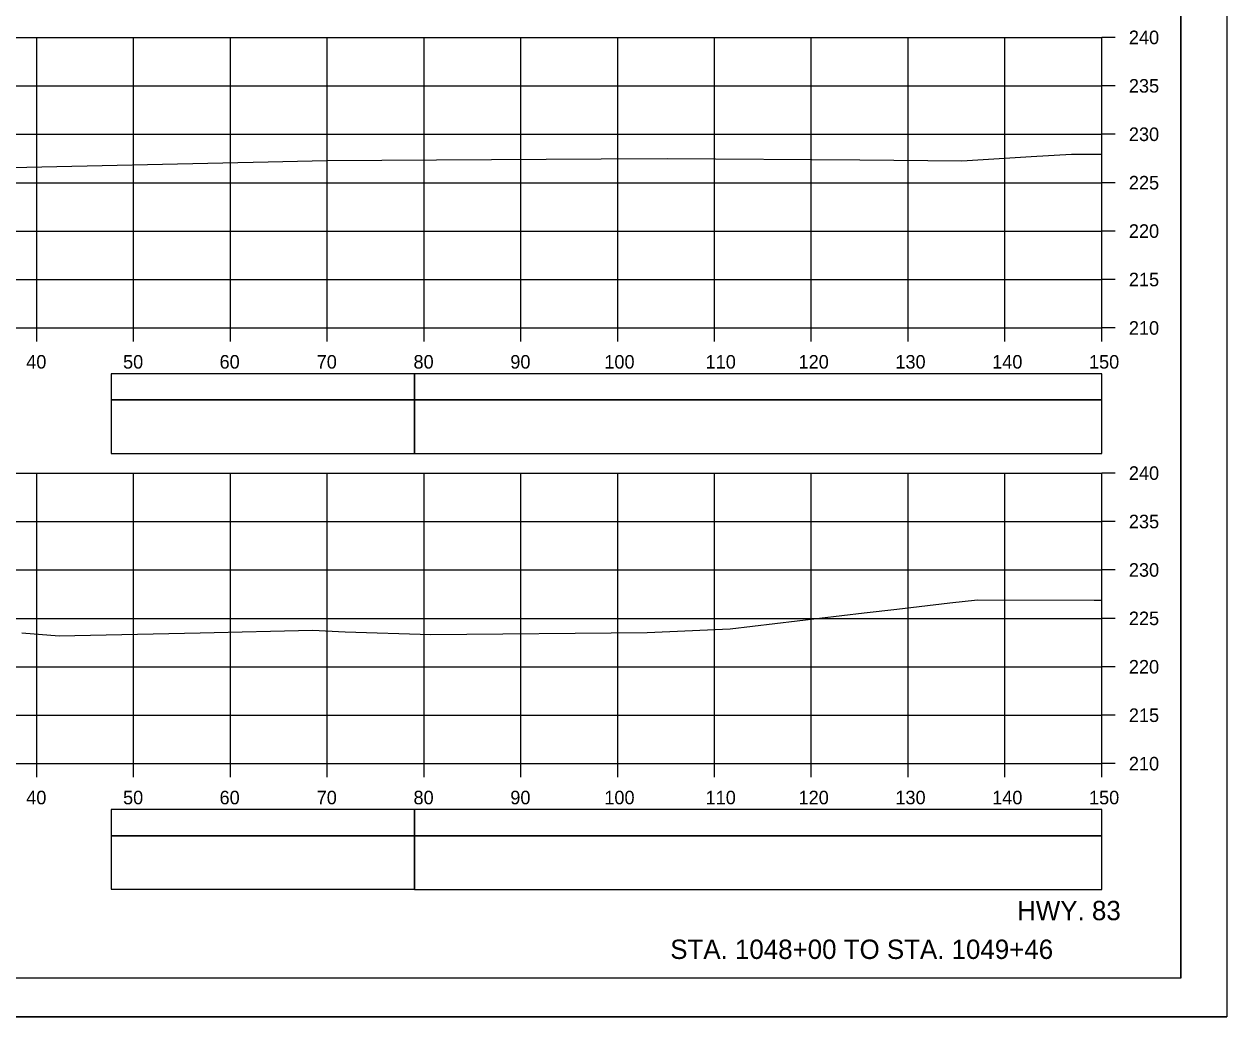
# Model space of a CAD drawing. Extents: x 1386544 to 1388153, y 379785 to 390999.
# Drawn here: x 1387398.4 to 1387522.6, y 387372.2 to 387474.7 of the extents above; entities that cross this region are included whole.
import ezdxf

# ---------------------------------------------------------------- set-up
doc = ezdxf.new("R2010")
doc.units = 0
for name, color, linetype in [('R_Axis', 7, 'Continuous'), ('R_Axis Annot', 7, 'Continuous'), ('R_Border', 7, 'Continuous'), ('R_Draft', 7, 'Continuous'), ('R_Exist Surface', 7, 'Continuous'), ('R_Grid', 7, 'Continuous'), ('R_No Plot', 7, 'Continuous'), ('R_Striping', 7, 'Continuous')]:
    doc.layers.add(name, color=color, linetype=linetype)

msp = doc.modelspace()

# ---------------------------------------------------------------- linework, layer by layer
at = {"layer": 'R_Axis'}
for p, q in [((1387509.68, 387443.34), (1387509.68, 387473.34)), ((1387511.08, 387473.34), (1387509.68, 387473.34)), ((1387511.08, 387468.34), (1387509.68, 387468.34)), ((1387511.08, 387463.34), (1387509.68, 387463.34)), ((1387511.08, 387458.34), (1387509.68, 387458.34)), ((1387511.08, 387453.34), (1387509.68, 387453.34)), ((1387511.08, 387448.34), (1387509.68, 387448.34)), ((1387209.68, 387443.34), (1387509.68, 387443.34)), ((1387399.68, 387441.94), (1387399.68, 387443.34)), ((1387409.68, 387441.94), (1387409.68, 387443.34)), ((1387419.68, 387441.94), (1387419.68, 387443.34)), ((1387429.68, 387441.94), (1387429.68, 387443.34)), ((1387439.68, 387441.94), (1387439.68, 387443.34)), ((1387449.68, 387441.94), (1387449.68, 387443.34)), ((1387459.68, 387441.94), (1387459.68, 387443.34)), ((1387469.68, 387441.94), (1387469.68, 387443.34)), ((1387479.68, 387441.94), (1387479.68, 387443.34)), ((1387489.68, 387441.94), (1387489.68, 387443.34)), ((1387499.68, 387441.94), (1387499.68, 387443.34)), ((1387509.68, 387441.94), (1387509.68, 387443.34)), ((1387511.08, 387443.34), (1387509.68, 387443.34)), ((1387509.68, 387398.35), (1387509.68, 387428.35)), ((1387511.08, 387428.35), (1387509.68, 387428.35)), ((1387511.08, 387423.35), (1387509.68, 387423.35)), ((1387511.08, 387418.35), (1387509.68, 387418.35)), ((1387511.08, 387413.35), (1387509.68, 387413.35)), ((1387511.08, 387408.35), (1387509.68, 387408.35)), ((1387511.08, 387403.35), (1387509.68, 387403.35)), ((1387209.68, 387398.35), (1387509.68, 387398.35)), ((1387399.68, 387396.95), (1387399.68, 387398.35)), ((1387409.68, 387396.95), (1387409.68, 387398.35)), ((1387419.68, 387396.95), (1387419.68, 387398.35)), ((1387429.68, 387396.95), (1387429.68, 387398.35)), ((1387439.68, 387396.95), (1387439.68, 387398.35)), ((1387449.68, 387396.95), (1387449.68, 387398.35)), ((1387459.68, 387396.95), (1387459.68, 387398.35)), ((1387469.68, 387396.95), (1387469.68, 387398.35)), ((1387479.68, 387396.95), (1387479.68, 387398.35)), ((1387489.68, 387396.95), (1387489.68, 387398.35)), ((1387499.68, 387396.95), (1387499.68, 387398.35)), ((1387509.68, 387396.95), (1387509.68, 387398.35)), ((1387511.08, 387398.35), (1387509.68, 387398.35))]:
    msp.add_line(p, q, dxfattribs=at)
at = {"layer": 'R_Axis Annot'}
for points in [[(1387438.7, 387435.9), (1387509.68, 387435.9), (1387509.68, 387438.61), (1387438.7, 387438.61)], [(1387438.7, 387430.37), (1387509.68, 387430.37), (1387509.68, 387435.9), (1387438.7, 387435.9)], [(1387438.7, 387390.9), (1387509.68, 387390.9), (1387509.68, 387393.61), (1387438.7, 387393.61)], [(1387438.7, 387385.37), (1387509.68, 387385.37), (1387509.68, 387390.9), (1387438.7, 387390.9)]]:
    msp.add_lwpolyline(points, close=True, dxfattribs=at)
at = {"layer": 'R_Border'}
for q in [(1387517.86, 387581.64), (1387201.68, 387376.18)]:
    msp.add_line((1387517.86, 387376.18), q, dxfattribs=at)
at = {"layer": 'R_Exist Surface'}
for points in [[(1387395.49, 387459.86), (1387423.59, 387460.49), (1387429.64, 387460.64), (1387457.97, 387460.79), (1387464.83, 387460.84), (1387484.68, 387460.69), (1387495.21, 387460.58), (1387502.39, 387461.03), (1387506.55, 387461.29), (1387509.68, 387461.27)], [(1387398.14, 387411.84), (1387401.98, 387411.55), (1387416.54, 387411.85), (1387428.17, 387412.12), (1387431.52, 387411.97), (1387440.37, 387411.69), (1387462.72, 387411.9), (1387471.29, 387412.28), (1387485.14, 387413.91), (1387488.52, 387414.31), (1387493.99, 387414.94), (1387496.83, 387415.27), (1387508.9, 387415.23), (1387509.68, 387415.22)]]:
    msp.add_lwpolyline(points, dxfattribs=at)
at = {"layer": 'R_Grid'}
for p, q in [((1387209.68, 387473.34), (1387509.68, 387473.34)), ((1387399.68, 387443.34), (1387399.68, 387473.34)), ((1387409.68, 387443.34), (1387409.68, 387473.34)), ((1387419.68, 387443.34), (1387419.68, 387473.34)), ((1387429.68, 387443.34), (1387429.68, 387473.34)), ((1387439.68, 387443.34), (1387439.68, 387473.34)), ((1387449.68, 387443.34), (1387449.68, 387473.34)), ((1387459.68, 387443.34), (1387459.68, 387473.34)), ((1387469.68, 387443.34), (1387469.68, 387473.34)), ((1387479.68, 387443.34), (1387479.68, 387473.34)), ((1387489.68, 387443.34), (1387489.68, 387473.34)), ((1387499.68, 387443.34), (1387499.68, 387473.34)), ((1387509.68, 387443.34), (1387509.68, 387473.34)), ((1387209.68, 387468.34), (1387509.68, 387468.34)), ((1387209.68, 387463.34), (1387509.68, 387463.34)), ((1387209.68, 387458.34), (1387509.68, 387458.34)), ((1387209.68, 387453.34), (1387509.68, 387453.34)), ((1387209.68, 387448.34), (1387509.68, 387448.34)), ((1387209.68, 387443.34), (1387509.68, 387443.34)), ((1387209.68, 387428.35), (1387509.68, 387428.35)), ((1387399.68, 387398.35), (1387399.68, 387428.35)), ((1387409.68, 387398.35), (1387409.68, 387428.35)), ((1387419.68, 387398.35), (1387419.68, 387428.35)), ((1387429.68, 387398.35), (1387429.68, 387428.35)), ((1387439.68, 387398.35), (1387439.68, 387428.35)), ((1387449.68, 387398.35), (1387449.68, 387428.35)), ((1387459.68, 387398.35), (1387459.68, 387428.35)), ((1387469.68, 387398.35), (1387469.68, 387428.35)), ((1387479.68, 387398.35), (1387479.68, 387428.35)), ((1387489.68, 387398.35), (1387489.68, 387428.35)), ((1387499.68, 387398.35), (1387499.68, 387428.35)), ((1387509.68, 387398.35), (1387509.68, 387428.35)), ((1387209.68, 387423.35), (1387509.68, 387423.35)), ((1387209.68, 387418.35), (1387509.68, 387418.35)), ((1387209.68, 387413.35), (1387509.68, 387413.35)), ((1387209.68, 387408.35), (1387509.68, 387408.35)), ((1387209.68, 387403.35), (1387509.68, 387403.35)), ((1387209.68, 387398.35), (1387509.68, 387398.35))]:
    msp.add_line(p, q, dxfattribs=at)
at = {"layer": 'R_No Plot'}
msp.add_line((1387189.28, 387372.2), (1387522.61, 387372.2), dxfattribs=at)
for points in [[(1387189.27, 387585.53), (1387522.61, 387585.53), (1387522.61, 387372.19), (1387189.27, 387372.19)], [(1387435.6, 387581.64), (1387455.22, 387581.64), (1387455.22, 387571.76), (1387471.33, 387571.76), (1387494.53, 387571.76), (1387494.53, 387547.42), (1387517.86, 387547.42), (1387517.86, 387376.18), (1387201.68, 387376.18), (1387201.68, 387581.64)]]:
    msp.add_lwpolyline(points, close=True, dxfattribs=at)
at = {"layer": 'R_Striping'}
for points in [[(1387407.36, 387435.9), (1387438.7, 387435.9), (1387438.7, 387438.61), (1387407.36, 387438.61)], [(1387407.36, 387430.38), (1387438.7, 387430.38), (1387438.7, 387435.9), (1387407.36, 387435.9)], [(1387407.36, 387390.9), (1387438.7, 387390.9), (1387438.7, 387393.61), (1387407.36, 387393.61)], [(1387407.36, 387385.38), (1387438.7, 387385.38), (1387438.7, 387390.9), (1387407.36, 387390.9)]]:
    msp.add_lwpolyline(points, close=True, dxfattribs=at)

# ---------------------------------------------------------------- texts
at = {"layer": 'R_Axis Annot'}
for s, p in [('240', (1387512.48, 387472.64)), ('235', (1387512.48, 387467.64)), ('230', (1387512.48, 387462.64)), ('225', (1387512.48, 387457.64)), ('220', (1387512.48, 387452.64)), ('215', (1387512.48, 387447.64)), ('210', (1387512.48, 387442.64)), ('40', (1387398.59, 387439.14)), ('50', (1387408.59, 387439.14)), ('60', (1387418.56, 387439.14)), ('70', (1387428.59, 387439.14)), ('80', (1387438.59, 387439.14)), ('90', (1387448.59, 387439.14)), ('100', (1387458.3, 387439.14)), ('110', (1387468.76, 387439.14)), ('120', (1387478.36, 387439.14)), ('130', (1387488.36, 387439.14)), ('140', (1387498.36, 387439.14)), ('150', (1387508.36, 387439.14)), ('240', (1387512.48, 387427.65)), ('235', (1387512.48, 387422.65)), ('230', (1387512.48, 387417.65)), ('225', (1387512.48, 387412.65)), ('220', (1387512.48, 387407.65)), ('215', (1387512.48, 387402.65)), ('210', (1387512.48, 387397.65)), ('40', (1387398.59, 387394.15)), ('50', (1387408.59, 387394.15)), ('60', (1387418.56, 387394.15)), ('70', (1387428.59, 387394.15)), ('80', (1387438.59, 387394.15)), ('90', (1387448.59, 387394.15)), ('100', (1387458.3, 387394.15)), ('110', (1387468.76, 387394.15)), ('120', (1387478.36, 387394.15)), ('130', (1387488.36, 387394.15)), ('140', (1387498.36, 387394.15)), ('150', (1387508.36, 387394.15))]:
    msp.add_text(s, height=1.4, dxfattribs=at).set_placement(p)
at = {"layer": 'R_Draft'}
for s, p in [('HWY. 83', (1387500.94, 387382.18)), ('STA. 1048+00 TO STA. 1049+46', (1387465.11, 387378.18))]:
    msp.add_text(s, height=2, dxfattribs=at).set_placement(p)

doc.saveas('drawing.dxf')
